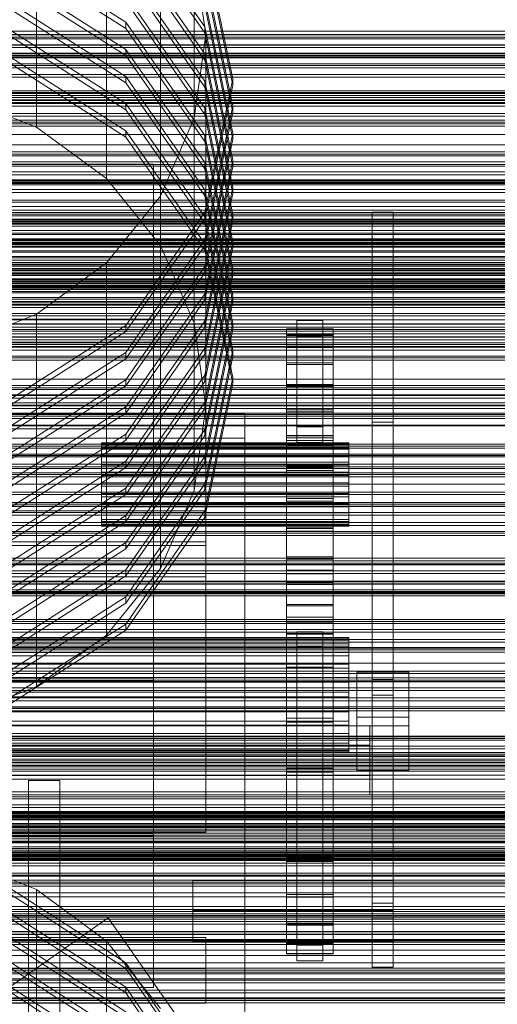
# Model space of a CAD drawing. Header units: millimetres. Extents: x -3490 to 61924, y -72580 to 6847.
# Tile 366 of 656: x 689 to 872, y -32869 to -32491. Entities that reach past the tile are written whole.
import ezdxf

# ---------------------------------------------------------------- set-up
doc = ezdxf.new("R2010")
doc.units = ezdxf.units.MM
for name, color, linetype, lineweight in [('frontal_C01', 7, 'Continuous', 0), ('frontal_C02', 7, 'Continuous', 0), ('frontal_C03', 7, 'Continuous', 0), ('frontal_C03-dry', 7, 'Continuous', 0), ('frontal_tolva', 7, 'Continuous', 0)]:
    doc.layers.add(name, color=color, linetype=linetype, lineweight=lineweight)

msp = doc.modelspace()

# ---------------------------------------------------------------- linework, layer by layer
at = {"layer": 'frontal_C01'}
for p, q in [((695, -32824.838), (663.646, -32812.332)), ((729.278, -32853.019), (683.729, -32823.711)), ((721.924, -32844.733), (695, -32824.838)), ((695, -32954.254), (695, -32824.838)), ((683.729, -32825.868), (729.278, -32855.176)), ((729.278, -32862.456), (683.729, -32833.148)), ((683.729, -32835.305), (729.278, -32864.613)), ((729.278, -32871.892), (683.729, -32842.584)), ((683.729, -32844.741), (729.278, -32874.049)), ((742.583, -32870.66), (721.924, -32844.733)), ((721.924, -32974.148), (721.924, -32844.733)), ((729.278, -32881.329), (683.729, -32852.021)), ((683.729, -32854.178), (729.278, -32883.486)), ((759.713, -32896.881), (729.278, -32853.019)), ((729.278, -32855.176), (729.278, -32853.019)), ((729.278, -32855.176), (759.713, -32899.038)), ((729.278, -32890.765), (683.729, -32861.458)), ((759.713, -32906.318), (729.278, -32862.456)), ((729.278, -32864.613), (729.278, -32862.456)), ((683.729, -32863.614), (729.278, -32892.922)), ((729.278, -32864.613), (759.713, -32908.475))]:
    msp.add_line(p, q, dxfattribs=at)
at = {"layer": 'frontal_C02'}
for p, q in [((695, -32531.96), (695, -32388.896)), ((721.924, -32551.681), (721.924, -32408.616)), ((742.583, -32577.381), (742.583, -32434.316)), ((759.713, -32493.359), (729.278, -32449.881)), ((729.278, -32452.265), (759.713, -32495.744)), ((759.713, -32503.791), (729.278, -32460.312)), ((770.4, -32513.351), (759.713, -32462.064)), ((729.278, -32491.608), (683.729, -32462.556)), ((683.729, -32464.941), (729.278, -32493.992)), ((729.278, -32462.697), (759.713, -32506.176)), ((760, -32496.362), (755.57, -32464.245)), ((755.57, -32607.309), (755.57, -32464.245)), ((759.713, -32464.448), (770.4, -32515.735)), ((729.278, -32502.04), (683.729, -32472.988)), ((759.713, -32514.223), (729.278, -32470.744)), ((729.278, -32473.129), (759.713, -32516.608)), ((770.4, -32523.783), (759.713, -32472.496)), ((683.729, -32475.372), (729.278, -32504.424)), ((759.713, -32474.88), (770.4, -32526.167)), ((759.713, -32524.655), (729.278, -32481.176)), ((729.278, -32512.472), (683.729, -32483.42)), ((729.278, -32483.561), (759.713, -32527.039)), ((770.4, -32534.214), (759.713, -32482.928)), ((683.729, -32485.804), (729.278, -32514.856)), ((759.713, -32485.312), (770.4, -32536.599)), ((759.713, -32535.087), (729.278, -32491.608)), ((729.278, -32493.992), (729.278, -32491.608)), ((729.278, -32522.903), (683.729, -32493.852)), ((683.729, -32496.236), (729.278, -32525.288)), ((729.278, -32493.992), (759.713, -32537.471)), ((755.57, -32528.479), (760, -32496.362)), ((770.4, -32544.646), (759.713, -32493.359)), ((759.713, -32495.744), (759.713, -32493.359)), ((759.713, -32495.744), (770.4, -32547.031)), ((760, -32496.362), (760, -32639.427)), ((759.713, -32545.519), (729.278, -32502.04)), ((729.278, -32504.424), (729.278, -32502.04)), ((770.4, -32555.078), (759.713, -32503.791)), ((759.713, -32506.176), (759.713, -32503.791)), ((729.278, -32533.335), (683.729, -32504.283)), ((683.729, -32506.668), (729.278, -32535.72)), ((729.278, -32504.424), (759.713, -32547.903)), ((759.713, -32506.176), (770.4, -32557.462)), ((759.713, -32555.95), (729.278, -32512.472)), ((729.278, -32514.856), (729.278, -32512.472)), ((729.278, -32514.856), (759.713, -32558.335)), ((759.713, -32564.638), (770.4, -32513.351)), ((770.4, -32565.51), (759.713, -32514.223)), ((759.713, -32516.608), (759.713, -32514.223)), ((770.4, -32513.351), (770.4, -32515.735)), ((770.4, -32515.735), (759.713, -32567.022)), ((759.713, -32516.608), (770.4, -32567.894)), ((663.646, -32519.564), (695, -32531.96)), ((759.713, -32566.382), (729.278, -32522.903)), ((729.278, -32525.288), (729.278, -32522.903)), ((729.278, -32525.288), (759.713, -32568.767)), ((759.713, -32575.069), (770.4, -32523.783)), ((770.4, -32575.942), (759.713, -32524.655)), ((759.713, -32527.039), (759.713, -32524.655)), ((770.4, -32526.167), (759.713, -32577.454)), ((770.4, -32523.783), (770.4, -32526.167)), ((742.583, -32558.408), (755.57, -32528.479)), ((755.57, -32671.544), (755.57, -32528.479)), ((759.713, -32527.039), (770.4, -32578.326)), ((695, -32531.96), (721.924, -32551.681)), ((759.713, -32576.814), (729.278, -32533.335)), ((729.278, -32535.72), (729.278, -32533.335)), ((759.713, -32585.501), (770.4, -32534.214)), ((770.4, -32534.214), (770.4, -32536.599)), ((729.278, -32535.72), (759.713, -32579.198)), ((770.4, -32586.373), (759.713, -32535.087)), ((759.713, -32537.471), (759.713, -32535.087)), ((770.4, -32536.599), (759.713, -32587.886)), ((759.713, -32537.471), (770.4, -32588.758)), ((759.713, -32595.933), (770.4, -32544.646)), ((770.4, -32596.805), (759.713, -32545.519)), ((759.713, -32547.903), (759.713, -32545.519)), ((770.4, -32544.646), (770.4, -32547.031)), ((520, -32546.115), (740, -32546.115)), ((740, -32546.115), (740, -32605.725)), ((740, -32546.115), (740, -32744.661)), ((770.4, -32547.031), (759.713, -32598.317)), ((759.713, -32547.903), (770.4, -32599.19)), ((721.924, -32551.681), (742.583, -32577.381)), ((759.713, -32606.365), (770.4, -32555.078)), ((770.4, -32607.237), (759.713, -32555.95)), ((759.713, -32558.335), (759.713, -32555.95)), ((770.4, -32555.078), (770.4, -32557.462)), ((721.924, -32584.108), (742.583, -32558.408)), ((742.583, -32701.472), (742.583, -32558.408)), ((770.4, -32557.462), (759.713, -32608.749)), ((759.713, -32558.335), (770.4, -32609.622)), ((729.278, -32608.116), (759.713, -32564.638)), ((759.713, -32567.022), (759.713, -32564.638)), ((824, -32773.891), (824, -32564.573)), ((824, -32564.573), (832, -32564.573)), ((824, -32564.573), (824, -32645.341)), ((832, -32564.573), (832, -32773.891)), ((832, -32645.341), (832, -32564.573)), ((759.713, -32567.022), (729.278, -32610.501)), ((759.713, -32616.797), (770.4, -32565.51)), ((770.4, -32617.669), (759.713, -32566.382)), ((759.713, -32568.767), (759.713, -32566.382)), ((770.4, -32567.894), (759.713, -32619.181)), ((770.4, -32565.51), (770.4, -32567.894)), ((759.713, -32568.767), (770.4, -32620.053)), ((729.278, -32618.548), (759.713, -32575.069)), ((759.713, -32577.454), (759.713, -32575.069)), ((759.713, -32627.228), (770.4, -32575.942)), ((770.4, -32575.942), (770.4, -32578.326)), ((759.713, -32577.454), (729.278, -32620.933)), ((742.583, -32577.381), (755.57, -32607.309)), ((770.4, -32628.101), (759.713, -32576.814)), ((759.713, -32579.198), (759.713, -32576.814)), ((770.4, -32578.326), (759.713, -32629.613)), ((759.713, -32579.198), (770.4, -32630.485)), ((695, -32603.828), (721.924, -32584.108)), ((721.924, -32727.173), (721.924, -32584.108)), ((729.278, -32628.98), (759.713, -32585.501)), ((759.713, -32587.886), (759.713, -32585.501)), ((759.713, -32637.66), (770.4, -32586.373)), ((770.4, -32586.373), (770.4, -32588.758)), ((759.713, -32587.886), (729.278, -32631.364)), ((770.4, -32588.758), (759.713, -32640.045)), ((729.278, -32639.412), (759.713, -32595.933)), ((759.713, -32598.317), (729.278, -32641.796)), ((759.713, -32598.317), (759.713, -32595.933)), ((759.713, -32648.092), (770.4, -32596.805)), ((770.4, -32596.805), (770.4, -32599.19)), ((770.4, -32599.19), (759.713, -32650.476)), ((740, -32605.725), (520, -32605.725)), ((663.646, -32616.225), (695, -32603.828)), ((695, -32746.893), (695, -32603.828)), ((740, -32804.271), (740, -32605.725)), ((683.729, -32637.168), (729.278, -32608.116)), ((729.278, -32649.844), (759.713, -32606.365)), ((729.278, -32610.501), (729.278, -32608.116)), ((759.713, -32608.749), (729.278, -32652.228)), ((755.57, -32607.309), (760, -32639.427)), ((759.713, -32608.749), (759.713, -32606.365)), ((759.713, -32658.524), (770.4, -32607.237)), ((770.4, -32609.622), (759.713, -32660.908)), ((770.4, -32607.237), (770.4, -32609.622)), ((791, -32609.571), (791, -32609.475)), ((791, -32609.475), (791, -32611.676)), ((791, -32609.475), (809, -32609.475)), ((791, -32611.959), (791, -32609.571)), ((791, -32609.571), (809, -32609.571)), ((795, -32612.279), (795, -32606.284)), ((795, -32606.284), (805, -32606.284)), ((795, -32606.284), (795, -32647.085)), ((805, -32606.284), (805, -32612.279)), ((805, -32647.085), (805, -32606.284)), ((809, -32611.676), (809, -32609.475)), ((809, -32609.475), (809, -32609.571)), ((809, -32609.571), (809, -32611.959)), ((729.278, -32610.501), (683.729, -32639.552)), ((791, -32611.676), (791, -32616.088)), ((791, -32611.676), (809, -32611.676)), ((791, -32616.548), (791, -32611.959)), ((791, -32611.959), (809, -32611.959)), ((805, -32612.279), (795, -32612.279)), ((795, -32612.279), (795, -32653.08)), ((805, -32612.279), (805, -32653.08)), ((809, -32616.088), (809, -32611.676)), ((809, -32611.959), (809, -32616.548)), ((500, -32614.492), (760, -32614.492)), ((729.278, -32660.275), (759.713, -32616.797)), ((759.713, -32619.181), (759.713, -32616.797)), ((760, -32614.492), (760, -32769.479)), ((760, -32614.492), (760, -32647.902)), ((791, -32616.088), (791, -32622.543)), ((791, -32616.088), (809, -32616.088)), ((791, -32623.162), (791, -32616.548)), ((791, -32616.548), (809, -32616.548)), ((809, -32622.543), (809, -32616.088)), ((809, -32616.548), (809, -32623.162)), ((683.729, -32647.6), (729.278, -32618.548)), ((729.278, -32620.933), (683.729, -32649.984)), ((729.278, -32620.933), (729.278, -32618.548)), ((759.713, -32619.181), (729.278, -32662.66)), ((759.713, -32668.956), (770.4, -32617.669)), ((770.4, -32620.053), (759.713, -32671.34)), ((770.4, -32617.669), (770.4, -32620.053)), ((791, -32622.543), (791, -32630.793)), ((791, -32622.543), (809, -32622.543)), ((791, -32631.546), (791, -32623.162)), ((791, -32623.162), (809, -32623.162)), ((809, -32630.793), (809, -32622.543)), ((809, -32623.162), (809, -32631.546)), ((729.278, -32670.707), (759.713, -32627.228)), ((759.713, -32629.613), (759.713, -32627.228)), ((759.713, -32679.387), (770.4, -32628.101)), ((770.4, -32628.101), (770.4, -32630.485)), ((683.729, -32658.032), (729.278, -32628.98)), ((729.278, -32631.364), (683.729, -32660.416)), ((729.278, -32631.364), (729.278, -32628.98)), ((759.713, -32629.613), (729.278, -32673.092)), ((770.4, -32630.485), (759.713, -32681.772)), ((791, -32630.793), (791, -32640.519)), ((791, -32630.793), (809, -32630.793)), ((791, -32641.379), (791, -32631.546)), ((791, -32631.546), (809, -32631.546)), ((809, -32640.519), (809, -32630.793)), ((809, -32631.546), (809, -32641.379)), ((683.729, -32668.463), (729.278, -32639.412)), ((729.278, -32681.139), (759.713, -32637.66)), ((729.278, -32641.796), (729.278, -32639.412)), ((759.713, -32640.045), (729.278, -32683.523)), ((760, -32639.427), (755.57, -32671.544)), ((759.713, -32640.045), (759.713, -32637.66)), ((485, -32641.941), (775, -32641.941)), ((729.278, -32641.796), (683.729, -32670.848)), ((775, -32641.941), (775, -32868.46)), ((775, -32641.941), (775, -32651.486)), ((791, -32640.519), (791, -32651.349)), ((791, -32640.519), (809, -32640.519)), ((791, -32652.282), (791, -32641.379)), ((791, -32641.379), (809, -32641.379)), ((809, -32651.349), (809, -32640.519)), ((809, -32641.379), (809, -32652.282)), ((805, -32647.085), (795, -32647.085)), ((795, -32647.085), (795, -32653.08)), ((805, -32653.08), (805, -32647.085)), ((832, -32645.341), (824, -32645.341)), ((824, -32645.341), (824, -32854.659)), ((832, -32854.659), (832, -32645.341)), ((775, -32651.486), (485, -32651.486)), ((760, -32647.902), (500, -32647.902)), ((683.729, -32678.895), (729.278, -32649.844)), ((729.278, -32691.571), (759.713, -32648.092)), ((729.278, -32652.228), (729.278, -32649.844)), ((759.713, -32650.476), (729.278, -32693.955)), ((759.713, -32650.476), (759.713, -32648.092)), ((760, -32802.888), (760, -32647.902)), ((775, -32878.005), (775, -32651.486)), ((791, -32650.564), (791, -32650.405)), ((791, -32650.405), (791, -32654.073)), ((791, -32650.405), (809, -32650.405)), ((791, -32654.545), (791, -32650.564)), ((791, -32650.564), (809, -32650.564)), ((791, -32651.349), (791, -32662.866)), ((809, -32651.349), (791, -32651.349)), ((809, -32654.073), (809, -32650.405)), ((809, -32650.405), (809, -32650.564)), ((809, -32650.564), (809, -32654.545)), ((809, -32662.866), (809, -32651.349)), ((729.278, -32652.228), (683.729, -32681.28)), ((720, -32653.959), (720, -32653.245)), ((720, -32653.245), (720, -32653.621)), ((720, -32653.245), (815, -32653.245)), ((720, -32653.621), (720, -32655.06)), ((720, -32653.621), (815, -32653.621)), ((720, -32655.714), (720, -32653.959)), ((720, -32653.959), (815, -32653.959)), ((720, -32655.06), (720, -32657.466)), ((720, -32655.06), (815, -32655.06)), ((791, -32663.836), (791, -32652.282)), ((791, -32652.282), (809, -32652.282)), ((791, -32654.073), (791, -32661.428)), ((791, -32654.073), (809, -32654.073)), ((791, -32662.194), (791, -32654.545)), ((791, -32654.545), (809, -32654.545)), ((795, -32653.08), (805, -32653.08)), ((809, -32652.282), (809, -32663.836)), ((809, -32661.428), (809, -32654.073)), ((809, -32654.545), (809, -32662.194)), ((815, -32653.621), (815, -32653.245)), ((815, -32653.245), (815, -32653.959)), ((815, -32655.06), (815, -32653.621)), ((815, -32653.959), (815, -32655.714)), ((815, -32657.466), (815, -32655.06)), ((720, -32658.39), (720, -32655.714)), ((720, -32655.714), (815, -32655.714)), ((720, -32657.466), (720, -32660.673)), ((720, -32657.466), (815, -32657.466)), ((720, -32661.804), (720, -32658.39)), ((720, -32658.39), (815, -32658.39)), ((729.278, -32702.003), (759.713, -32658.524)), ((759.713, -32660.908), (759.713, -32658.524)), ((815, -32655.714), (815, -32658.39)), ((815, -32660.673), (815, -32657.466)), ((815, -32658.39), (815, -32661.804)), ((683.729, -32689.327), (729.278, -32660.275)), ((729.278, -32662.66), (683.729, -32691.712)), ((720, -32660.673), (720, -32664.463)), ((720, -32660.673), (815, -32660.673)), ((720, -32665.725), (720, -32661.804)), ((720, -32661.804), (815, -32661.804)), ((729.278, -32662.66), (729.278, -32660.275)), ((759.713, -32660.908), (729.278, -32704.387)), ((791, -32661.428), (791, -32672.186)), ((791, -32661.428), (809, -32661.428)), ((791, -32673.217), (791, -32662.194)), ((791, -32662.194), (809, -32662.194)), ((791, -32662.866), (791, -32674.627)), ((791, -32662.866), (809, -32662.866)), ((809, -32672.186), (809, -32661.428)), ((809, -32662.194), (809, -32673.217)), ((809, -32674.627), (809, -32662.866)), ((815, -32664.463), (815, -32660.673)), ((815, -32661.804), (815, -32665.725)), ((720, -32664.463), (720, -32668.578)), ((815, -32664.463), (720, -32664.463)), ((720, -32669.885), (720, -32665.725)), ((720, -32665.725), (815, -32665.725)), ((791, -32675.598), (791, -32663.836)), ((791, -32663.836), (809, -32663.836)), ((809, -32663.836), (809, -32675.598)), ((815, -32668.578), (815, -32664.463)), ((815, -32665.725), (815, -32669.885)), ((720, -32668.578), (720, -32672.738)), ((720, -32668.578), (815, -32668.578)), ((720, -32674.001), (720, -32669.885)), ((720, -32669.885), (815, -32669.885)), ((729.278, -32712.434), (759.713, -32668.956)), ((759.713, -32671.34), (759.713, -32668.956)), ((815, -32672.738), (815, -32668.578)), ((815, -32669.885), (815, -32674.001)), ((683.729, -32699.759), (729.278, -32670.707)), ((729.278, -32673.092), (683.729, -32702.143)), ((720, -32672.738), (720, -32676.659)), ((720, -32672.738), (815, -32672.738)), ((720, -32677.791), (720, -32674.001)), ((720, -32674.001), (815, -32674.001)), ((729.278, -32673.092), (729.278, -32670.707)), ((759.713, -32671.34), (729.278, -32714.819)), ((755.57, -32671.544), (742.583, -32701.472)), ((791, -32672.186), (791, -32685.935)), ((791, -32672.186), (809, -32672.186)), ((791, -32687.191), (791, -32673.217)), ((791, -32673.217), (809, -32673.217)), ((809, -32685.935), (809, -32672.186)), ((809, -32673.217), (809, -32687.191)), ((815, -32676.659), (815, -32672.738)), ((815, -32674.001), (815, -32677.791)), ((720, -32676.659), (720, -32680.074)), ((720, -32676.659), (815, -32676.659)), ((720, -32680.998), (720, -32677.791)), ((720, -32677.791), (815, -32677.791)), ((791, -32674.627), (791, -32686.182)), ((791, -32674.627), (809, -32674.627)), ((791, -32687.115), (791, -32675.598)), ((791, -32675.598), (809, -32675.598)), ((809, -32686.182), (809, -32674.627)), ((809, -32675.598), (809, -32687.115)), ((815, -32680.074), (815, -32676.659)), ((815, -32677.791), (815, -32680.998)), ((415, -32679.382), (760, -32679.382)), ((683.729, -32710.191), (729.278, -32681.139)), ((720, -32680.074), (720, -32682.75)), ((720, -32680.074), (815, -32680.074)), ((720, -32683.403), (720, -32680.998)), ((720, -32680.998), (815, -32680.998)), ((729.278, -32722.866), (759.713, -32679.387)), ((729.278, -32683.523), (729.278, -32681.139)), ((759.713, -32681.772), (729.278, -32725.251)), ((759.713, -32681.772), (759.713, -32679.387)), ((760, -32679.382), (760, -32691.304)), ((760, -32679.382), (760, -32692.746)), ((815, -32682.75), (815, -32680.074)), ((815, -32680.998), (815, -32683.403)), ((729.278, -32683.523), (683.729, -32712.575)), ((720, -32682.75), (720, -32684.505)), ((720, -32682.75), (815, -32682.75)), ((720, -32684.843), (720, -32683.403)), ((720, -32683.403), (815, -32683.403)), ((720, -32684.505), (720, -32685.218)), ((720, -32684.505), (815, -32684.505)), ((720, -32685.218), (720, -32684.843)), ((720, -32684.843), (815, -32684.843)), ((720, -32685.218), (815, -32685.218)), ((815, -32684.505), (815, -32682.75)), ((815, -32683.403), (815, -32684.843)), ((815, -32685.218), (815, -32684.505)), ((815, -32684.843), (815, -32685.218)), ((791, -32685.935), (791, -32702.145)), ((791, -32685.935), (809, -32685.935)), ((791, -32686.182), (791, -32697.085)), ((791, -32686.182), (809, -32686.182)), ((791, -32697.945), (791, -32687.115)), ((791, -32687.115), (809, -32687.115)), ((791, -32703.579), (791, -32687.191)), ((791, -32687.191), (809, -32687.191)), ((809, -32702.145), (809, -32685.935)), ((809, -32697.085), (809, -32686.182)), ((809, -32687.115), (809, -32697.945)), ((809, -32687.191), (809, -32703.579)), ((760, -32691.304), (415, -32691.304)), ((760, -32692.746), (415, -32692.746)), ((683.729, -32720.623), (729.278, -32691.571)), ((729.278, -32693.955), (729.278, -32691.571)), ((760, -32704.668), (760, -32691.304)), ((760, -32704.668), (760, -32692.746)), ((729.278, -32693.955), (683.729, -32723.007)), ((791, -32697.085), (791, -32706.917)), ((791, -32697.085), (809, -32697.085)), ((791, -32707.671), (791, -32697.945)), ((791, -32697.945), (809, -32697.945)), ((809, -32706.917), (809, -32697.085)), ((809, -32697.945), (809, -32707.671)), ((683.729, -32731.054), (729.278, -32702.003)), ((729.278, -32704.387), (683.729, -32733.439)), ((742.583, -32701.472), (721.924, -32727.173)), ((729.278, -32704.387), (729.278, -32702.003)), ((791, -32702.145), (791, -32720.195)), ((791, -32702.145), (809, -32702.145)), ((791, -32721.75), (791, -32703.579)), ((791, -32703.579), (809, -32703.579)), ((809, -32720.195), (809, -32702.145)), ((809, -32703.579), (809, -32721.75)), ((415, -32704.668), (760, -32704.668)), ((791, -32706.917), (791, -32715.302)), ((791, -32706.917), (809, -32706.917)), ((791, -32715.92), (791, -32707.671)), ((791, -32707.671), (809, -32707.671)), ((809, -32715.302), (809, -32706.917)), ((809, -32707.671), (809, -32715.92)), ((683.729, -32741.486), (729.278, -32712.434)), ((729.278, -32714.819), (683.729, -32743.871)), ((729.278, -32714.819), (729.278, -32712.434)), ((791, -32715.302), (791, -32721.916)), ((791, -32715.302), (809, -32715.302)), ((791, -32722.375), (791, -32715.92)), ((791, -32715.92), (809, -32715.92)), ((809, -32721.916), (809, -32715.302)), ((809, -32715.92), (809, -32722.375)), ((683.729, -32751.918), (729.278, -32722.866)), ((729.278, -32725.251), (729.278, -32722.866)), ((791, -32720.195), (791, -32739.39)), ((809, -32720.195), (791, -32720.195)), ((791, -32741.007), (791, -32721.75)), ((791, -32721.75), (809, -32721.75)), ((791, -32721.916), (791, -32726.505)), ((791, -32721.916), (809, -32721.916)), ((791, -32726.788), (791, -32722.375)), ((791, -32722.375), (809, -32722.375)), ((809, -32739.39), (809, -32720.195)), ((809, -32721.75), (809, -32741.007)), ((809, -32726.505), (809, -32721.916)), ((809, -32722.375), (809, -32726.788)), ((729.278, -32725.251), (683.729, -32754.302)), ((721.924, -32727.173), (695, -32746.893)), ((791, -32726.505), (791, -32728.893)), ((791, -32726.505), (809, -32726.505)), ((791, -32728.989), (791, -32726.788)), ((791, -32726.788), (809, -32726.788)), ((795, -32731.775), (795, -32725.818)), ((795, -32725.818), (805, -32725.818)), ((795, -32725.818), (795, -32846.296)), ((805, -32725.818), (805, -32731.775)), ((805, -32846.296), (805, -32725.818)), ((809, -32728.893), (809, -32726.505)), ((809, -32726.788), (809, -32728.989)), ((540.5, -32728.018), (815, -32728.018)), ((540.5, -32728.535), (815, -32728.535)), ((540.5, -32729), (815, -32729)), ((540.5, -32730.514), (815, -32730.514)), ((791, -32728.893), (791, -32728.989)), ((791, -32728.893), (809, -32728.893)), ((791, -32728.989), (809, -32728.989)), ((809, -32728.989), (809, -32728.893)), ((815, -32728.535), (815, -32728.018)), ((815, -32728.018), (815, -32729)), ((815, -32730.514), (815, -32728.535)), ((815, -32729), (815, -32731.413)), ((815, -32733.821), (815, -32730.514)), ((540.5, -32731.413), (815, -32731.413)), ((540.5, -32733.821), (815, -32733.821)), ((805, -32731.775), (795, -32731.775)), ((795, -32731.775), (795, -32852.253)), ((805, -32731.775), (805, -32852.253)), ((815, -32731.413), (815, -32735.092)), ((815, -32738.231), (815, -32733.821)), ((540.5, -32735.092), (815, -32735.092)), ((540.5, -32738.231), (815, -32738.231)), ((815, -32735.092), (815, -32739.787)), ((815, -32743.443), (815, -32738.231)), ((540.5, -32739.787), (815, -32739.787)), ((791, -32739.39), (791, -32758.993)), ((791, -32739.39), (809, -32739.39)), ((791, -32760.61), (791, -32741.007)), ((791, -32741.007), (809, -32741.007)), ((809, -32758.993), (809, -32739.39)), ((809, -32741.007), (809, -32760.61)), ((815, -32739.787), (815, -32745.179)), ((818, -32741.399), (838, -32741.399)), ((818, -32758.601), (818, -32741.399)), ((818, -32741.399), (818, -32761.988)), ((838, -32741.399), (838, -32758.601)), ((838, -32761.988), (838, -32741.399)), ((520, -32743.706), (740, -32743.706)), ((740, -32744.661), (520, -32744.661)), ((815, -32743.443), (540.5, -32743.443)), ((540.5, -32745.179), (815, -32745.179)), ((740, -32743.706), (740, -32803.317)), ((740, -32743.706), (740, -32802.888)), ((740, -32804.271), (740, -32744.661)), ((815, -32749.102), (815, -32743.443)), ((815, -32745.179), (815, -32750.898)), ((824, -32750.183), (824, -32744.222)), ((824, -32744.222), (832, -32744.222)), ((824, -32830.132), (824, -32744.222)), ((832, -32744.222), (832, -32750.183)), ((832, -32744.222), (832, -32830.132)), ((540.5, -32749.102), (815, -32749.102)), ((695, -32746.893), (663.646, -32759.29)), ((815, -32754.821), (815, -32749.102)), ((540.5, -32750.898), (815, -32750.898)), ((815, -32750.898), (815, -32756.557)), ((832, -32750.183), (824, -32750.183)), ((824, -32750.183), (824, -32836.093)), ((832, -32836.093), (832, -32750.183)), ((540.5, -32754.821), (815, -32754.821)), ((540.5, -32756.557), (815, -32756.557)), ((815, -32760.213), (815, -32754.821)), ((815, -32756.557), (815, -32761.769)), ((540.5, -32760.213), (815, -32760.213)), ((791, -32758.993), (791, -32778.25)), ((791, -32758.993), (809, -32758.993)), ((791, -32779.805), (791, -32760.61)), ((791, -32760.61), (809, -32760.61)), ((809, -32778.25), (809, -32758.993)), ((809, -32760.61), (809, -32779.805)), ((815, -32764.908), (815, -32760.213)), ((838, -32758.601), (818, -32758.601)), ((818, -32779.19), (818, -32758.601)), ((838, -32779.19), (838, -32758.601)), ((420, -32761.942), (823, -32761.942)), ((540.5, -32761.769), (815, -32761.769)), ((540.5, -32764.908), (815, -32764.908)), ((815, -32761.769), (815, -32766.179)), ((815, -32768.587), (815, -32764.908)), ((818, -32761.988), (818, -32779.19)), ((838, -32761.988), (818, -32761.988)), ((823, -32761.942), (823, -32769.393)), ((823, -32761.942), (823, -32781.033)), ((838, -32779.19), (838, -32761.988)), ((540.5, -32766.179), (815, -32766.179)), ((540.5, -32768.587), (815, -32768.587)), ((815, -32766.179), (815, -32769.486)), ((815, -32771), (815, -32768.587)), ((823, -32769.393), (420, -32769.393)), ((760, -32769.479), (500, -32769.479)), ((540.5, -32769.486), (815, -32769.486)), ((540.5, -32771), (815, -32771)), ((540.5, -32771.465), (815, -32771.465)), ((540.5, -32771.982), (815, -32771.982)), ((760, -32802.888), (760, -32769.479)), ((815, -32769.486), (815, -32771.465)), ((815, -32771.982), (815, -32771)), ((815, -32771.465), (815, -32771.982)), ((823, -32788.484), (823, -32769.393)), ((832, -32773.891), (824, -32773.891)), ((824, -32773.891), (824, -32854.659)), ((832, -32773.891), (832, -32854.659)), ((791, -32778.25), (791, -32796.421)), ((791, -32778.25), (809, -32778.25)), ((791, -32797.855), (791, -32779.805)), ((791, -32779.805), (809, -32779.805)), ((809, -32796.421), (809, -32778.25)), ((809, -32779.805), (809, -32797.855)), ((818, -32779.19), (838, -32779.19)), ((823, -32781.033), (420, -32781.033)), ((823, -32788.484), (823, -32781.033)), ((420, -32788.484), (823, -32788.484)), ((791, -32796.421), (791, -32812.809)), ((791, -32796.421), (809, -32796.421)), ((791, -32814.065), (791, -32797.855)), ((791, -32797.855), (809, -32797.855)), ((809, -32812.809), (809, -32796.421)), ((809, -32797.855), (809, -32814.065)), ((500, -32802.888), (760, -32802.888)), ((740, -32802.888), (520, -32802.888)), ((740, -32862.499), (740, -32802.888)), ((740, -32803.317), (520, -32803.317)), ((520, -32804.271), (740, -32804.271)), ((740, -32862.499), (740, -32803.317)), ((791, -32812.809), (791, -32826.783)), ((791, -32812.809), (809, -32812.809)), ((791, -32827.814), (791, -32814.065)), ((791, -32814.065), (809, -32814.065)), ((809, -32826.783), (809, -32812.809)), ((809, -32814.065), (809, -32827.814)), ((755, -32833.346), (755, -32821.424)), ((755, -32821.424), (832, -32821.424)), ((755, -32832.879), (755, -32821.424)), ((832, -32821.424), (832, -32833.346)), ((832, -32821.424), (832, -32832.879)), ((791, -32826.783), (791, -32837.806)), ((791, -32826.783), (809, -32826.783)), ((791, -32838.572), (791, -32827.814)), ((791, -32827.814), (809, -32827.814)), ((809, -32837.806), (809, -32826.783)), ((809, -32827.814), (809, -32838.572)), ((832, -32832.879), (755, -32832.879)), ((755, -32832.879), (755, -32844.801)), ((832, -32830.132), (824, -32830.132)), ((824, -32830.132), (824, -32836.093)), ((832, -32836.093), (832, -32830.132)), ((832, -32844.801), (832, -32832.879)), ((832, -32833.346), (755, -32833.346)), ((755, -32833.346), (755, -32844.801)), ((824, -32836.093), (832, -32836.093)), ((832, -32844.801), (832, -32833.346)), ((791, -32837.806), (791, -32845.455)), ((791, -32837.806), (809, -32837.806)), ((791, -32845.927), (791, -32838.572)), ((791, -32838.572), (809, -32838.572)), ((809, -32845.455), (809, -32837.806)), ((809, -32838.572), (809, -32845.927)), ((415, -32843.31), (760, -32843.31)), ((760, -32843.31), (760, -32855.233)), ((760, -32843.31), (760, -32856.674)), ((755, -32844.801), (832, -32844.801)), ((791, -32845.455), (791, -32849.436)), ((791, -32845.455), (809, -32845.455)), ((791, -32849.595), (791, -32845.927)), ((791, -32845.927), (809, -32845.927)), ((805, -32846.296), (795, -32846.296)), ((795, -32846.296), (795, -32852.253)), ((805, -32852.253), (805, -32846.296)), ((809, -32849.436), (809, -32845.455)), ((809, -32845.927), (809, -32849.595)), ((791, -32849.436), (791, -32849.595)), ((791, -32849.436), (809, -32849.436)), ((791, -32849.595), (809, -32849.595)), ((809, -32849.595), (809, -32849.436)), ((760, -32855.233), (415, -32855.233)), ((760, -32868.596), (760, -32855.233)), ((795, -32852.253), (805, -32852.253)), ((824, -32854.659), (832, -32854.659)), ((760, -32856.674), (415, -32856.674)), ((760, -32868.596), (760, -32856.674)), ((520, -32862.499), (740, -32862.499)), ((415, -32868.596), (760, -32868.596)), ((775, -32868.46), (485, -32868.46)), ((775, -32878.005), (775, -32868.46))]:
    msp.add_line(p, q, dxfattribs=at)
at = {"layer": 'frontal_C03'}
for p, q in [((-1570, -32495.059), (1570, -32495.059)), ((1570, -32496.361), (-1570, -32496.361)), ((1250, -32496.472), (-1250, -32496.472)), ((1250, -32496.482), (-1250, -32496.482)), ((1250, -32497.364), (-1250, -32497.364)), ((1250, -32498.017), (-1250, -32498.017)), ((1250, -32500.325), (-1250, -32500.325)), ((1570, -32503.639), (-1570, -32503.639)), ((-1250, -32501.382), (1250, -32501.382)), ((1250, -32503.528), (-1250, -32503.528)), ((1570, -32504.941), (-1570, -32504.941)), ((1250, -32504.234), (-1250, -32504.234)), ((1250, -32505.291), (-1250, -32505.291)), ((1250, -32507.599), (-1250, -32507.599)), ((1570, -32511.665), (-1570, -32511.665)), ((1250, -32508.252), (-1250, -32508.252)), ((1250, -32509.134), (-1250, -32509.134)), ((1570, -32512.769), (-1570, -32512.769)), ((1570, -32517.915), (-1570, -32517.915)), ((1570, -32518.653), (-1570, -32518.653)), ((1250, -32518.94), (-1250, -32518.94)), ((1570, -32521.438), (-1570, -32521.438)), ((1570, -32521.697), (-1570, -32521.697)), ((1250, -32519.821), (-1250, -32519.821)), ((1250, -32520.475), (-1250, -32520.475)), ((1250, -32522.458), (-1250, -32522.458)), ((1250, -32522.782), (-1250, -32522.782)), ((-1250, -32523.84), (1250, -32523.84)), ((1250, -32526.692), (-1250, -32526.692)), ((1250, -32527.749), (-1250, -32527.749)), ((1250, -32529.274), (-1250, -32529.274)), ((1250, -32530.056), (-1250, -32530.056)), ((1250, -32530.71), (-1250, -32530.71)), ((1250, -32531.591), (-1250, -32531.591)), ((1250, -32541.398), (-1250, -32541.398)), ((1250, -32542.279), (-1250, -32542.279)), ((1250, -32542.932), (-1250, -32542.932)), ((1250, -32545.24), (-1250, -32545.24)), ((-1250, -32546.297), (1250, -32546.297)), ((1250, -32546.913), (-1250, -32546.913)), ((1250, -32549.149), (-1250, -32549.149)), ((1250, -32550.207), (-1250, -32550.207)), ((-1250, -32552.223), (1250, -32552.223)), ((1250, -32552.514), (-1250, -32552.514)), ((1250, -32553.025), (-1250, -32553.025)), ((1250, -32553.167), (-1250, -32553.167)), ((-1250, -32553.605), (1250, -32553.605)), ((1250, -32554.049), (-1250, -32554.049)), ((-1250, -32555.943), (1250, -32555.943)), ((-1250, -32557.072), (1250, -32557.072)), ((-1250, -32560.791), (1250, -32560.791)), ((-1250, -32562.388), (1250, -32562.388)), ((1250, -32563.855), (-1250, -32563.855)), ((1250, -32564.737), (-1250, -32564.737)), ((1250, -32565.39), (-1250, -32565.39)), ((-1250, -32567.235), (1250, -32567.235)), ((1250, -32567.697), (-1250, -32567.697)), ((1250, -32568.172), (-1250, -32568.172)), ((-1250, -32568.755), (1250, -32568.755)), ((-1250, -32569.191), (1250, -32569.191)), ((1250, -32571.607), (-1250, -32571.607)), ((-1268, -32575.209), (1268, -32575.209)), ((-1268, -32575.433), (1268, -32575.433)), ((-1268, -32575.597), (1268, -32575.597)), ((1250, -32572.664), (-1250, -32572.664)), ((1250, -32573.162), (-1250, -32573.162)), ((-1250, -32574.835), (1250, -32574.835)), ((1250, -32574.972), (-1250, -32574.972)), ((1250, -32575.625), (-1250, -32575.625)), ((-1268, -32576.255), (1268, -32576.255)), ((-1268, -32576.572), (1268, -32576.572)), ((-1268, -32577.619), (1268, -32577.619)), ((-1268, -32578.068), (1268, -32578.068)), ((-1268, -32579.431), (1268, -32579.431)), ((1250, -32576.506), (-1250, -32576.506)), ((1250, -32577.017), (-1250, -32577.017)), ((-1268, -32579.981), (1268, -32579.981)), ((-1268, -32581.568), (1268, -32581.568)), ((1268, -32582.182), (-1268, -32582.182)), ((-1250, -32583.074), (1250, -32583.074)), ((-1268, -32583.886), (1268, -32583.886)), ((-1268, -32584.521), (1268, -32584.521)), ((-1268, -32586.224), (1268, -32586.224)), ((-1268, -32586.838), (1268, -32586.838)), ((1250, -32584.784), (-1250, -32584.784)), ((-1250, -32585.332), (1250, -32585.332)), ((1250, -32586.313), (-1250, -32586.313)), ((1250, -32587.194), (-1250, -32587.194)), ((-1268, -32588.425), (1268, -32588.425)), ((-1268, -32588.975), (1268, -32588.975)), ((-1268, -32590.339), (1268, -32590.339)), ((-1268, -32590.788), (1268, -32590.788)), ((1250, -32587.848), (-1250, -32587.848)), ((1250, -32588.313), (-1250, -32588.313)), ((1250, -32590.155), (-1250, -32590.155)), ((-1268, -32591.834), (1268, -32591.834)), ((-1268, -32592.151), (1268, -32592.151)), ((-1268, -32592.809), (1268, -32592.809)), ((-1268, -32592.973), (1268, -32592.973)), ((-1268, -32593.197), (1268, -32593.197)), ((-1250, -32591.212), (1250, -32591.212)), ((-1250, -32591.389), (1250, -32591.389)), ((-1250, -32593.571), (1250, -32593.571)), ((1250, -32594.065), (-1250, -32594.065)), ((1250, -32595.122), (-1250, -32595.122)), ((1250, -32595.619), (-1250, -32595.619)), ((1250, -32597.429), (-1250, -32597.429)), ((1250, -32597.446), (-1250, -32597.446)), ((1250, -32598.083), (-1250, -32598.083)), ((1250, -32598.964), (-1250, -32598.964)), ((-1250, -32599.215), (1250, -32599.215)), ((1250, -32599.938), (-1250, -32599.938)), ((-1250, -32601.171), (1250, -32601.171)), ((-1250, -32606.018), (1250, -32606.018)), ((-1250, -32607.615), (1250, -32607.615)), ((1250, -32608.77), (-1250, -32608.77)), ((1250, -32609.652), (-1250, -32609.652)), ((1250, -32610.305), (-1250, -32610.305)), ((-1250, -32611.334), (1250, -32611.334)), ((-1250, -32612.463), (1250, -32612.463)), ((1250, -32612.613), (-1250, -32612.613)), ((-1250, -32613.67), (1250, -32613.67)), ((-1250, -32614.801), (1250, -32614.801)), ((-1250, -32615.386), (1250, -32615.386)), ((-1250, -32616.183), (1250, -32616.183)), ((1250, -32616.522), (-1250, -32616.522)), ((1250, -32617.579), (-1250, -32617.579)), ((1250, -32619.887), (-1250, -32619.887)), ((1250, -32620.54), (-1250, -32620.54)), ((1250, -32621.422), (-1250, -32621.422)), ((1250, -32631.228), (-1250, -32631.228)), ((1250, -32632.109), (-1250, -32632.109)), ((-1500, -32635.017), (1500, -32635.017)), ((1250, -32632.763), (-1250, -32632.763)), ((1250, -32635.07), (-1250, -32635.07)), ((-1250, -32636.128), (1250, -32636.128)), ((1250, -32638.98), (-1250, -32638.98)), ((1250, -32640.037), (-1250, -32640.037)), ((1250, -32642.345), (-1250, -32642.345)), ((1250, -32642.998), (-1250, -32642.998)), ((1250, -32643.879), (-1250, -32643.879)), ((1500, -32646.426), (-1500, -32646.426)), ((1500, -32646.711), (-1500, -32646.711)), ((1250, -32653.686), (-1250, -32653.686)), ((1250, -32654.567), (-1250, -32654.567)), ((1250, -32655.221), (-1250, -32655.221)), ((-1500, -32658.119), (1500, -32658.119)), ((1250, -32657.528), (-1250, -32657.528)), ((-1250, -32658.585), (1250, -32658.585)), ((1250, -32661.437), (-1250, -32661.437)), ((1250, -32662.495), (-1250, -32662.495)), ((1250, -32664.802), (-1250, -32664.802)), ((1250, -32665.456), (-1250, -32665.456)), ((1250, -32666.337), (-1250, -32666.337)), ((1250, -32676.143), (-1250, -32676.143)), ((1250, -32677.025), (-1250, -32677.025)), ((1250, -32677.678), (-1250, -32677.678)), ((1250, -32679.986), (-1250, -32679.986)), ((-1250, -32681.043), (1250, -32681.043)), ((1250, -32683.895), (-1250, -32683.895)), ((1250, -32684.952), (-1250, -32684.952)), ((1250, -32687.26), (-1250, -32687.26)), ((1250, -32687.913), (-1250, -32687.913)), ((1250, -32688.795), (-1250, -32688.795)), ((1250, -32698.601), (-1250, -32698.601)), ((1250, -32699.482), (-1250, -32699.482)), ((1250, -32700.136), (-1250, -32700.136)), ((1250, -32702.443), (-1250, -32702.443)), ((-1250, -32703.501), (1250, -32703.501)), ((1250, -32706.353), (-1250, -32706.353)), ((1250, -32707.41), (-1250, -32707.41)), ((1250, -32709.717), (-1250, -32709.717)), ((1250, -32710.371), (-1250, -32710.371)), ((1250, -32711.252), (-1250, -32711.252)), ((1250, -32721.059), (-1250, -32721.059)), ((1250, -32721.94), (-1250, -32721.94)), ((1250, -32722.593), (-1250, -32722.593)), ((1250, -32724.901), (-1250, -32724.901)), ((-1250, -32725.958), (1250, -32725.958)), ((1250, -32728.81), (-1250, -32728.81)), ((1250, -32729.868), (-1250, -32729.868)), ((1250, -32732.175), (-1250, -32732.175)), ((1250, -32732.828), (-1250, -32732.828)), ((1250, -32733.71), (-1250, -32733.71)), ((1250, -32743.516), (-1250, -32743.516)), ((1250, -32744.398), (-1250, -32744.398)), ((1250, -32745.051), (-1250, -32745.051)), ((1250, -32747.358), (-1250, -32747.358)), ((-1250, -32748.416), (1250, -32748.416)), ((1250, -32751.268), (-1250, -32751.268)), ((1250, -32752.325), (-1250, -32752.325)), ((1250, -32754.633), (-1250, -32754.633)), ((1250, -32755.286), (-1250, -32755.286)), ((1250, -32756.167), (-1250, -32756.167)), ((1250, -32765.974), (-1250, -32765.974)), ((1250, -32766.855), (-1250, -32766.855)), ((1250, -32767.509), (-1250, -32767.509)), ((1250, -32769.816), (-1250, -32769.816)), ((-1250, -32770.873), (1250, -32770.873)), ((-1250, -32772.308), (1250, -32772.308)), ((-1250, -32773.105), (1250, -32773.105)), ((-1250, -32773.69), (1250, -32773.69)), ((1250, -32773.726), (-1250, -32773.726)), ((1250, -32774.783), (-1250, -32774.783)), ((-1250, -32776.028), (1250, -32776.028)), ((1250, -32777.09), (-1250, -32777.09)), ((-1250, -32777.157), (1250, -32777.157)), ((1250, -32777.744), (-1250, -32777.744)), ((1250, -32778.625), (-1250, -32778.625)), ((-1250, -32780.876), (1250, -32780.876)), ((-1250, -32782.473), (1250, -32782.473)), ((-1250, -32787.32), (1250, -32787.32)), ((1250, -32788.431), (-1250, -32788.431)), ((-1250, -32789.276), (1250, -32789.276)), ((1250, -32789.313), (-1250, -32789.313)), ((1250, -32789.966), (-1250, -32789.966)), ((-1268, -32795.293), (1268, -32795.293)), ((1250, -32792.274), (-1250, -32792.274)), ((-1250, -32793.331), (1250, -32793.331)), ((-1250, -32794.92), (1250, -32794.92)), ((-1268, -32795.518), (1268, -32795.518)), ((-1268, -32795.682), (1268, -32795.682)), ((-1268, -32796.34), (1268, -32796.34)), ((-1268, -32796.657), (1268, -32796.657)), ((-1268, -32797.703), (1268, -32797.703)), ((-1268, -32798.152), (1268, -32798.152)), ((1250, -32796.183), (-1250, -32796.183)), ((1250, -32797.101), (-1250, -32797.101)), ((1250, -32797.24), (-1250, -32797.24)), ((-1268, -32799.516), (1268, -32799.516)), ((-1268, -32800.066), (1268, -32800.066)), ((-1268, -32801.653), (1268, -32801.653)), ((1268, -32802.267), (-1268, -32802.267)), ((1250, -32799.548), (-1250, -32799.548)), ((1250, -32800.201), (-1250, -32800.201)), ((1250, -32801.083), (-1250, -32801.083)), ((-1268, -32803.97), (1268, -32803.97)), ((-1268, -32804.605), (1268, -32804.605)), ((-1268, -32806.309), (1268, -32806.309)), ((-1250, -32803.159), (1250, -32803.159)), ((-1250, -32805.417), (1250, -32805.417)), ((-1268, -32806.922), (1268, -32806.922)), ((-1268, -32808.51), (1268, -32808.51)), ((-1268, -32809.06), (1268, -32809.06)), ((-1268, -32810.423), (1268, -32810.423)), ((-1268, -32810.872), (1268, -32810.872)), ((-1268, -32811.918), (1268, -32811.918)), ((-1268, -32812.236), (1268, -32812.236)), ((-1268, -32812.894), (1268, -32812.894)), ((-1268, -32813.058), (1268, -32813.058)), ((-1268, -32813.282), (1268, -32813.282)), ((1250, -32810.889), (-1250, -32810.889)), ((-1250, -32811.474), (1250, -32811.474)), ((1250, -32811.77), (-1250, -32811.77)), ((1250, -32812.424), (-1250, -32812.424)), ((-1250, -32813.655), (1250, -32813.655)), ((1250, -32814.731), (-1250, -32814.731)), ((-1250, -32815.789), (1250, -32815.789)), ((1250, -32818.641), (-1250, -32818.641)), ((-1250, -32819.3), (1250, -32819.3)), ((1250, -32819.698), (-1250, -32819.698)), ((-1250, -32821.256), (1250, -32821.256)), ((1250, -32822.006), (-1250, -32822.006)), ((1250, -32822.659), (-1250, -32822.659)), ((1250, -32823.54), (-1250, -32823.54)), ((-1250, -32826.103), (1250, -32826.103)), ((-1250, -32827.7), (1250, -32827.7)), ((-1250, -32831.419), (1250, -32831.419)), ((-1250, -32832.548), (1250, -32832.548)), ((1250, -32833.347), (-1250, -32833.347)), ((1250, -32834.228), (-1250, -32834.228)), ((1250, -32834.882), (-1250, -32834.882)), ((-1250, -32834.886), (1250, -32834.886)), ((-1250, -32835.47), (1250, -32835.47)), ((-1250, -32836.268), (1250, -32836.268)), ((1250, -32837.189), (-1250, -32837.189)), ((-1250, -32838.246), (1250, -32838.246)), ((1250, -32841.098), (-1250, -32841.098)), ((1250, -32842.156), (-1250, -32842.156)), ((1250, -32844.463), (-1250, -32844.463)), ((1250, -32845.117), (-1250, -32845.117)), ((1250, -32845.998), (-1250, -32845.998)), ((-1500, -32850.211), (1500, -32850.211)), ((-1500, -32855.102), (1500, -32855.102)), ((1250, -32855.804), (-1250, -32855.804)), ((1500, -32859.194), (-1500, -32859.194)), ((1250, -32856.686), (-1250, -32856.686)), ((1250, -32857.339), (-1250, -32857.339)), ((1250, -32859.647), (-1250, -32859.647)), ((-1250, -32860.704), (1250, -32860.704)), ((1500, -32866.511), (-1500, -32866.511)), ((1500, -32866.796), (-1500, -32866.796)), ((1250, -32863.556), (-1250, -32863.556)), ((1250, -32864.613), (-1250, -32864.613)), ((1250, -32866.921), (-1250, -32866.921)), ((1250, -32867.574), (-1250, -32867.574)), ((1250, -32868.456), (-1250, -32868.456))]:
    msp.add_line(p, q, dxfattribs=at)
at = {"layer": 'frontal_C03-dry'}
for p, q in [((1290, -32500.375), (-1290, -32500.375)), ((-1290, -32504.375), (1290, -32504.375)), ((1290, -32534.75), (-1290, -32534.75)), ((-1290, -32538.75), (1290, -32538.75)), ((1250, -32560), (-1250, -32560)), ((-1250, -32566), (1250, -32566)), ((1290, -32569.125), (-1290, -32569.125)), ((-1250, -32570), (1250, -32570)), ((-1290, -32573.125), (1290, -32573.125)), ((-1250, -32594.375), (1250, -32594.375)), ((1250, -32600.375), (-1250, -32600.375)), ((1290, -32603.5), (-1290, -32603.5)), ((1250, -32604.375), (-1250, -32604.375)), ((-1290, -32607.5), (1290, -32607.5)), ((-1250, -32628.75), (1250, -32628.75)), ((1250, -32634.75), (-1250, -32634.75)), ((1290, -32637.875), (-1290, -32637.875)), ((1250, -32638.75), (-1250, -32638.75)), ((-1290, -32641.875), (1290, -32641.875)), ((-1250, -32663.125), (1250, -32663.125)), ((1250, -32669.125), (-1250, -32669.125)), ((1290, -32672.25), (-1290, -32672.25)), ((1250, -32673.125), (-1250, -32673.125)), ((-1290, -32676.25), (1290, -32676.25)), ((-1250, -32697.5), (1250, -32697.5)), ((1250, -32703.5), (-1250, -32703.5)), ((1290, -32706.625), (-1290, -32706.625)), ((1250, -32707.5), (-1250, -32707.5)), ((-1290, -32710.625), (1290, -32710.625)), ((-1250, -32731.875), (1250, -32731.875)), ((1250, -32737.875), (-1250, -32737.875)), ((1290, -32741), (-1290, -32741)), ((1250, -32741.875), (-1250, -32741.875)), ((-1290, -32745), (1290, -32745)), ((-1250, -32766.25), (1250, -32766.25)), ((1250, -32772.25), (-1250, -32772.25)), ((1290, -32775.375), (-1290, -32775.375)), ((1250, -32776.25), (-1250, -32776.25)), ((-1290, -32779.375), (1290, -32779.375)), ((-1250, -32800.625), (1250, -32800.625)), ((1250, -32806.625), (-1250, -32806.625)), ((1290, -32809.75), (-1290, -32809.75)), ((-1290, -32813.75), (1290, -32813.75)), ((1250, -32810.625), (-1250, -32810.625)), ((-1250, -32835), (1250, -32835)), ((1290, -32844.125), (-1290, -32844.125)), ((1250, -32841), (-1250, -32841)), ((-1290, -32848.125), (1290, -32848.125)), ((1250, -32845), (-1250, -32845))]:
    msp.add_line(p, q, dxfattribs=at)
at = {"layer": 'frontal_tolva'}
for p, q in [((-1821.5, -32700), (1821.5, -32700)), ((-1725, -32700), (1725, -32700)), ((-1821.5, -32711), (1821.5, -32711)), ((-1725, -32712), (1725, -32712)), ((692, -32783), (704, -32783)), ((692, -32923), (692, -32783)), ((704, -32923), (704, -32783)), ((673.416, -32870.194), (722.584, -32835.806)), ((1769.584, -34332.806), (722.584, -32835.806)), ((-1821.5, -32842), (1821.5, -32842)), ((-1821.5, -32853), (1821.5, -32853))]:
    msp.add_line(p, q, dxfattribs=at)

doc.saveas('drawing.dxf')
